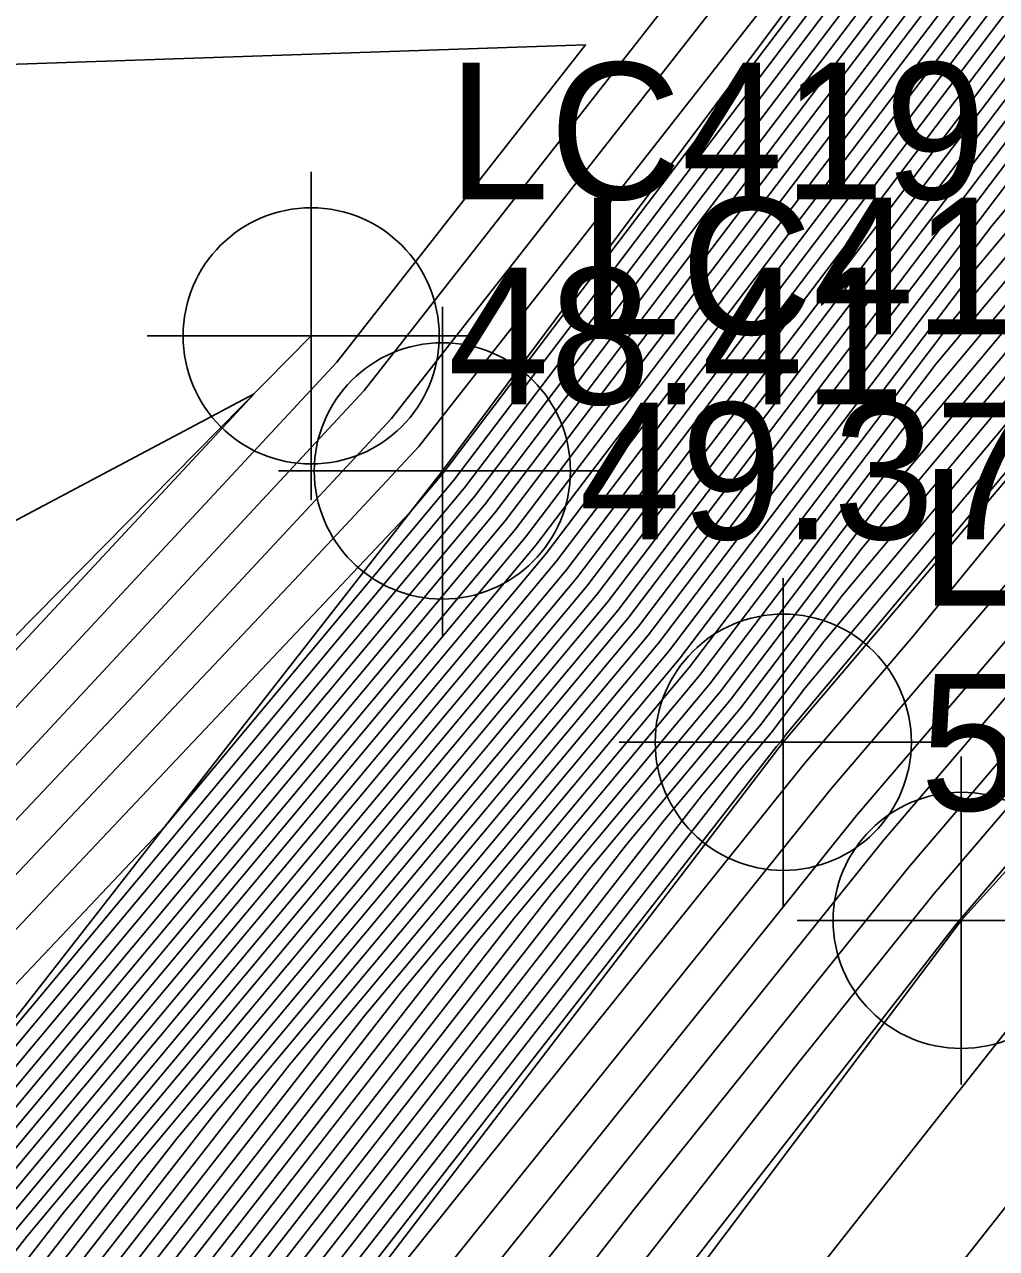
# Model space of a CAD drawing. Extents: x 2188792 to 2191981, y 386090 to 389710.
# Drawn here: x 2190771.88 to 2190789.67, y 388536.54 to 388558.93 of the extents above; entities that cross this region are included whole.
import ezdxf

# ---------------------------------------------------------------- set-up
doc = ezdxf.new("R2010")
doc.units = 0
for name, color, linetype in [('DTM Contours Major', 7, 'Continuous'), ('DTM Contours Minor', 7, 'Continuous'), ('Exist DTM Breakline', 7, 'Continuous'), ('Exist DTM Breakline Cogo Elevation', 7, 'Continuous'), ('Exist DTM Breakline Cogo Number', 7, 'Continuous'), ('Exist DTM Breakline Cogo Point CELL', 7, 'Continuous'), ('Exist DTM Breakline Underwater', 7, 'Continuous'), ('Exist DTM Breakline Underwater Cogo Elevation', 7, 'Continuous'), ('Exist DTM Breakline Underwater Cogo Number', 7, 'Continuous'), ('Exist DTM Breakline Underwater Cogo Point CELL', 7, 'Continuous')]:
    doc.layers.add(name, color=color, linetype=linetype)

msp = doc.modelspace()

# ---------------------------------------------------------------- linework, layer by layer
at = {"layer": 'DTM Contours Major'}
for points in [[(2190889.768, 388665.934), (2190873.748, 388648.661), (2190873.195, 388648.151), (2190852.936, 388626.236), (2190852.843, 388626.149), (2190852.794, 388626.065), (2190837.879, 388608.344), (2190837.578, 388607.834), (2190818.71, 388585.263), (2190805.315, 388569.253), (2190804.989, 388568.825), (2190785.829, 388545.954), (2190785.733, 388545.828), (2190785.643, 388545.721), (2190771.094, 388527.067), (2190770.377, 388526.214), (2190752.594, 388503.478)], [(2190876.141, 388657.589), (2190869.311, 388651.282), (2190855.594, 388636.444), (2190848.466, 388629.814), (2190844.753, 388623.442), (2190834.285, 388611.005), (2190829.688, 388603.209), (2190816.236, 388587.117), (2190806.687, 388575.703), (2190802.787, 388570.578), (2190789.24, 388554.408), (2190783.861, 388547.319), (2190778.784, 388541.24), (2190769.099, 388528.821), (2190761.187, 388519.417)], [(2190745.77, 388511.223), (2190764.767, 388531.995), (2190764.928, 388532.189), (2190765.099, 388532.373), (2190765.498, 388532.795), (2190780.116, 388550.299), (2190796.062, 388571.316), (2190798.381, 388574.084), (2190809.431, 388588.604), (2190811.29, 388590.826), (2190813.908, 388593.959), (2190827.096, 388616.325), (2190828.67, 388618.195), (2190839.713, 388637.144), (2190860.91, 388656.862)], [(2190674.383, 388654.473), (2190679.777, 388642.924), (2190682.556, 388643.208), (2190700.696, 388625.403), (2190726.132, 388614.208), (2190738.421, 388650.92), (2190760.309, 388650.016), (2190770.777, 388649.167), (2190792.854, 388619.348), (2190799.036, 388615.217), (2190804.709, 388598.44), (2190793.525, 388602.1), (2190764.602, 388568.931), (2190792.833, 388569.89), (2190778.596, 388551.726), (2190773.9, 388546.68), (2190763.624, 388535.812), (2190753.173, 388524.611), (2190744.564, 388514.235)], [(2190865.427, 388654.414), (2190858.252, 388646.653), (2190844.089, 388633.479), (2190836.711, 388620.819), (2190830.69, 388613.665), (2190821.798, 388598.584), (2190813.763, 388588.972), (2190808.059, 388582.154), (2190800.584, 388572.331), (2190792.651, 388562.862), (2190781.988, 388548.809), (2190771.926, 388536.759), (2190767.103, 388530.576), (2190751.996, 388512.619)], [(2190883.721, 388654.01), (2190875.851, 388645.429), (2190866.427, 388635.071), (2190855.591, 388623.261), (2190848.548, 388615.038), (2190840.802, 388605.993), (2190830.791, 388594.302), (2190821.283, 388583.202), (2190814.514, 388574.912), (2190807.384, 388566.516), (2190799.765, 388557.21), (2190788.056, 388543.511), (2190783.044, 388537.265), (2190773.604, 388525.152), (2190763.473, 388512.153)], [(2190874.944, 388653.125), (2190871.253, 388649.716), (2190854.265, 388631.34), (2190850.654, 388627.981), (2190848.773, 388624.753), (2190836.082, 388609.675), (2190833.633, 388605.521), (2190817.473, 388586.19), (2190806.001, 388572.478), (2190803.888, 388569.701), (2190787.534, 388550.181), (2190784.797, 388546.574), (2190782.214, 388543.48), (2190770.096, 388527.944), (2190765.782, 388522.815), (2190751.446, 388504.486)], [(2190867.369, 388652.848), (2190856.923, 388641.549), (2190846.278, 388631.647), (2190840.732, 388622.13), (2190832.487, 388612.335), (2190825.743, 388600.896), (2190815, 388588.044), (2190807.373, 388578.928), (2190801.685, 388571.454), (2190790.945, 388558.635), (2190782.924, 388548.064), (2190775.355, 388539), (2190768.101, 388529.699), (2190756.592, 388516.018)], [(2190859.581, 388651.757), (2190841.901, 388635.312), (2190832.691, 388619.507), (2190828.893, 388614.995), (2190817.853, 388596.271), (2190812.526, 388589.899), (2190808.745, 388585.379), (2190799.483, 388573.208), (2190794.356, 388567.089), (2190781.052, 388549.554), (2190768.496, 388534.519), (2190766.105, 388531.453), (2190747.401, 388509.22)]]:
    msp.add_lwpolyline(points, dxfattribs=at)
at = {"layer": 'DTM Contours Minor'}
for points in [[(2190888.864, 388666.864), (2190874.466, 388651.34), (2190872.029, 388649.09), (2190853.734, 388629.298), (2190851.53, 388627.248), (2190850.382, 388625.278), (2190836.801, 388609.142), (2190835.211, 388606.447), (2190817.968, 388585.819), (2190805.726, 388571.188), (2190804.328, 388569.351), (2190786.852, 388548.49), (2190785.171, 388546.275), (2190783.586, 388544.376), (2190770.495, 388527.593), (2190767.62, 388524.175), (2190751.905, 388504.083)], [(2190889.165, 388666.554), (2190874.226, 388650.447), (2190872.418, 388648.777), (2190853.468, 388628.277), (2190851.967, 388626.882), (2190851.186, 388625.54), (2190837.16, 388608.876), (2190836, 388606.909), (2190818.215, 388585.634), (2190805.589, 388570.543), (2190804.549, 388569.175), (2190786.511, 388547.645), (2190785.359, 388546.126), (2190784.271, 388544.824), (2190770.695, 388527.417), (2190768.539, 388524.855), (2190752.135, 388503.881)], [(2190889.467, 388666.244), (2190873.987, 388649.554), (2190872.806, 388648.464), (2190853.202, 388627.257), (2190852.405, 388626.515), (2190851.99, 388625.803), (2190837.52, 388608.61), (2190836.789, 388607.372), (2190818.462, 388585.448), (2190805.452, 388569.898), (2190804.769, 388569), (2190786.17, 388546.799), (2190785.546, 388545.977), (2190784.957, 388545.273), (2190770.895, 388527.242), (2190769.458, 388525.535), (2190752.364, 388503.679)], [(2190890.069, 388665.624), (2190876.821, 388651.34), (2190873.831, 388648.052), (2190873.604, 388647.804), (2190855.31, 388627.698), (2190853.38, 388625.594), (2190838.856, 388608.637), (2190838.317, 388608.007), (2190837.619, 388607.193), (2190830.334, 388598.687), (2190818.957, 388585.077), (2190807.553, 388571.447), (2190805.392, 388568.801), (2190805.237, 388568.618), (2190788.147, 388547.741), (2190786.156, 388545.412), (2190771.304, 388526.901), (2190771.295, 388526.89), (2190771.286, 388526.878), (2190771.227, 388526.806), (2190752.824, 388503.276)], [(2190890.53, 388665.187), (2190876.304, 388649.542), (2190874.166, 388647.21), (2190858.09, 388629.541), (2190853.933, 388625.011), (2190841.279, 388610.237), (2190838.938, 388607.504), (2190835.912, 388603.97), (2190819.417, 388584.712), (2190807.673, 388570.328), (2190805.774, 388568.093), (2190791.052, 388550.108), (2190786.631, 388544.937), (2190774.239, 388529.492), (2190771.872, 388526.456), (2190769.332, 388523.197), (2190753.485, 388503.626)], [(2190891.143, 388664.632), (2190878.776, 388651.031), (2190874.727, 388646.617), (2190860.869, 388631.385), (2190854.486, 388624.428), (2190843.702, 388611.838), (2190839.56, 388607), (2190834.205, 388600.748), (2190820.039, 388584.208), (2190809.953, 388571.856), (2190806.31, 388567.567), (2190793.956, 388552.475), (2190787.106, 388544.462), (2190777.174, 388532.083), (2190772.45, 388526.021), (2190767.379, 388519.516), (2190753.682, 388502.601)], [(2190745.129, 388513.038), (2190751.917, 388520.461), (2190757.875, 388527.642), (2190764.214, 388534.436), (2190778.935, 388550.006), (2190779.554, 388550.746), (2190797.085, 388573.852), (2190797.721, 388574.61), (2190809.842, 388590.539), (2190810.548, 388591.382), (2190811.541, 388592.571), (2190826.018, 388617.123), (2190826.258, 388617.408), (2190832.376, 388627.907), (2190821.762, 388627.349), (2190798.585, 388642.836), (2190786.948, 388658.554)], [(2190772.467, 388519.209), (2190775.862, 388523.505), (2190785.674, 388535.226), (2190790.471, 388541.3), (2190805.407, 388560.717), (2190808.478, 388564.311), (2190808.993, 388564.94), (2190821.356, 388579.495), (2190823.15, 388581.692), (2190825.67, 388584.635), (2190842.666, 388604.482), (2190855.816, 388619.838), (2190857.249, 388621.512), (2190874.764, 388640.601), (2190877.537, 388643.648), (2190891.138, 388658.479)], [(2190745.556, 388511.828), (2190760.483, 388528.15), (2190762.577, 388530.674), (2190764.804, 388533.061), (2190769.977, 388538.532), (2190779.928, 388550.448), (2190796.403, 388572.161), (2190798.161, 388574.259), (2190809.568, 388589.249), (2190811.042, 388591.012), (2190813.119, 388593.496), (2190826.737, 388616.591), (2190827.866, 388617.933), (2190839.275, 388637.511), (2190860.676, 388657.418)], [(2190888.666, 388656.99), (2190876.975, 388644.242), (2190871.985, 388638.758), (2190856.697, 388622.095), (2190853.393, 388618.238), (2190842.045, 388604.986), (2190827.377, 388587.857), (2190822.528, 388582.196), (2190819.075, 388577.967), (2190808.457, 388565.465), (2190805.573, 388561.944), (2190789.006, 388542.561), (2190788.914, 388542.446), (2190774.758, 388524.284), (2190759.566, 388504.79)], [(2190875.902, 388656.696), (2190869.699, 388650.969), (2190855.328, 388635.424), (2190848.904, 388629.447), (2190845.557, 388623.704), (2190834.644, 388610.739), (2190830.477, 388603.671), (2190816.484, 388586.932), (2190806.55, 388575.058), (2190803.007, 388570.402), (2190788.899, 388553.563), (2190784.048, 388547.17), (2190779.47, 388541.688), (2190769.298, 388528.646), (2190762.106, 388520.096), (2190750.527, 388505.292)], [(2190745.984, 388510.617), (2190761.018, 388527.057), (2190765.307, 388532.155), (2190765.753, 388532.727), (2190780.303, 388550.15), (2190795.721, 388570.47), (2190798.602, 388573.909), (2190809.294, 388587.959), (2190811.537, 388590.641), (2190814.697, 388594.421), (2190827.455, 388616.059), (2190829.474, 388618.458), (2190840.15, 388636.778), (2190860.644, 388655.841)], [(2190875.662, 388655.804), (2190870.087, 388650.656), (2190855.063, 388634.403), (2190849.341, 388629.081), (2190846.361, 388623.967), (2190835.004, 388610.473), (2190831.266, 388604.134), (2190816.731, 388586.746), (2190806.412, 388574.413), (2190803.227, 388570.227), (2190788.557, 388552.717), (2190784.235, 388547.021), (2190780.156, 388542.136), (2190769.498, 388528.47), (2190763.025, 388520.776), (2190750.757, 388505.091)], [(2190863.873, 388655.667), (2190859.315, 388650.736), (2190842.339, 388634.945), (2190833.495, 388619.769), (2190829.253, 388614.729), (2190818.642, 388596.734), (2190812.774, 388589.713), (2190808.608, 388584.734), (2190799.703, 388573.032), (2190794.015, 388566.243), (2190781.239, 388549.405), (2190769.182, 388534.967), (2190766.305, 388531.278), (2190748.32, 388509.9)], [(2190864.261, 388655.354), (2190859.049, 388649.716), (2190842.776, 388634.579), (2190834.299, 388620.032), (2190829.612, 388614.463), (2190819.431, 388597.196), (2190813.021, 388589.528), (2190808.47, 388584.089), (2190799.923, 388572.857), (2190793.674, 388565.398), (2190781.426, 388549.256), (2190769.868, 388535.415), (2190766.504, 388531.102), (2190749.239, 388510.579)], [(2190886.193, 388655.5), (2190876.413, 388644.835), (2190869.206, 388636.914), (2190856.144, 388622.678), (2190850.97, 388616.638), (2190841.424, 388605.489), (2190829.084, 388591.08), (2190821.905, 388582.699), (2190816.795, 388576.439), (2190807.92, 388565.991), (2190802.669, 388559.577), (2190788.531, 388543.036), (2190785.979, 388539.855), (2190774.181, 388524.718), (2190761.519, 388508.472)], [(2190864.65, 388655.04), (2190858.784, 388648.695), (2190843.214, 388634.212), (2190835.103, 388620.294), (2190829.971, 388614.197), (2190820.22, 388597.659), (2190813.268, 388589.342), (2190808.333, 388583.444), (2190800.143, 388572.682), (2190793.333, 388564.553), (2190781.614, 388549.107), (2190770.554, 388535.863), (2190766.704, 388530.927), (2190750.158, 388511.259)], [(2190875.423, 388654.911), (2190870.476, 388650.343), (2190854.797, 388633.382), (2190849.779, 388628.714), (2190847.165, 388624.229), (2190835.363, 388610.207), (2190832.055, 388604.596), (2190816.978, 388586.561), (2190806.275, 388573.768), (2190803.447, 388570.052), (2190788.216, 388551.872), (2190784.422, 388546.872), (2190780.842, 388542.584), (2190769.697, 388528.295), (2190763.944, 388521.456), (2190750.986, 388504.889)], [(2190746.198, 388510.012), (2190756.539, 388521.32), (2190765.506, 388531.98), (2190766.439, 388533.175), (2190780.49, 388550.001), (2190795.38, 388569.625), (2190798.822, 388573.734), (2190809.156, 388587.314), (2190811.784, 388590.455), (2190815.486, 388594.884), (2190827.815, 388615.793), (2190830.278, 388618.72), (2190840.588, 388636.411), (2190860.378, 388654.82)], [(2190865.038, 388654.727), (2190858.518, 388647.674), (2190843.652, 388633.846), (2190835.907, 388620.556), (2190830.331, 388613.931), (2190821.009, 388598.121), (2190813.516, 388589.157), (2190808.196, 388582.799), (2190800.364, 388572.506), (2190792.992, 388563.707), (2190781.801, 388548.958), (2190771.24, 388536.311), (2190766.903, 388530.751), (2190751.077, 388511.939)], [(2190745.343, 388512.433), (2190756.2, 388524.306), (2190760.226, 388529.158), (2190764.509, 388533.749), (2190774.456, 388544.269), (2190779.741, 388550.597), (2190796.744, 388573.006), (2190797.941, 388574.435), (2190809.705, 388589.894), (2190810.795, 388591.197), (2190812.33, 388593.034), (2190826.377, 388616.857), (2190827.062, 388617.671), (2190838.837, 388637.877), (2190845.832, 388644.384), (2190829.099, 388646.821), (2190814.232, 388646.039), (2190801.451, 388654.579)], [(2190660.17, 388654.319), (2190667.249, 388650.261), (2190667.787, 388647.877), (2190666.385, 388640.26), (2190666.873, 388636.962), (2190676.722, 388623.57), (2190670.787, 388613.337), (2190677.854, 388580.972), (2190686.526, 388576.603), (2190687.928, 388558.439), (2190699.872, 388544.645), (2190699.908, 388542.729), (2190691.816, 388508.662), (2190710.296, 388539.68), (2190739.1, 388541.455), (2190761.496, 388552.85), (2190771.577, 388558.202), (2190782.149, 388558.561), (2190777.597, 388552.754), (2190767.872, 388542.304), (2190763.034, 388537.187), (2190748.472, 388521.58), (2190743.314, 388515.364)], [(2190875.184, 388654.018), (2190870.864, 388650.03), (2190854.531, 388632.361), (2190850.217, 388628.348), (2190847.969, 388624.491), (2190835.722, 388609.941), (2190832.844, 388605.059), (2190817.226, 388586.375), (2190806.138, 388573.123), (2190803.668, 388569.877), (2190787.875, 388551.026), (2190784.61, 388546.723), (2190781.528, 388543.032), (2190769.897, 388528.119), (2190764.863, 388522.136), (2190751.216, 388504.687)], [(2190865.815, 388654.101), (2190857.986, 388645.632), (2190844.527, 388633.113), (2190837.515, 388621.081), (2190831.05, 388613.399), (2190822.587, 388599.046), (2190814.01, 388588.786), (2190807.922, 388581.509), (2190800.804, 388572.156), (2190792.31, 388562.016), (2190782.175, 388548.66), (2190772.611, 388537.207), (2190767.302, 388530.4), (2190752.915, 388513.298)], [(2190778.862, 388653.861), (2190795.719, 388631.092), (2190817.377, 388616.62), (2190820.23, 388608.183), (2190810.752, 388592.109), (2190810.3, 388591.568), (2190809.98, 388591.184), (2190797.5, 388574.785), (2190797.426, 388574.697), (2190795.108, 388571.641), (2190779.096, 388551.212), (2190776.914, 388548.868), (2190763.919, 388535.124), (2190755.524, 388526.127), (2190747.633, 388516.616)], [(2190752.06, 388515.583), (2190765.706, 388531.804), (2190767.124, 388533.623), (2190780.677, 388549.852), (2190795.039, 388568.78), (2190799.042, 388573.558), (2190809.019, 388586.669), (2190812.032, 388590.27), (2190816.275, 388595.346), (2190828.174, 388615.527), (2190831.082, 388618.982), (2190841.026, 388636.045), (2190860.112, 388653.799)], [(2190866.203, 388653.788), (2190857.72, 388644.611), (2190844.965, 388632.746), (2190838.32, 388621.343), (2190831.409, 388613.133), (2190823.376, 388599.509), (2190814.258, 388588.601), (2190807.784, 388580.864), (2190801.024, 388571.98), (2190791.969, 388561.171), (2190782.363, 388548.511), (2190773.297, 388537.655), (2190767.502, 388530.225), (2190753.834, 388513.978)], [(2190866.592, 388653.475), (2190857.455, 388643.59), (2190845.402, 388632.38), (2190839.124, 388621.606), (2190831.769, 388612.867), (2190824.165, 388599.971), (2190814.505, 388588.415), (2190807.647, 388580.218), (2190801.245, 388571.805), (2190791.628, 388560.326), (2190782.55, 388548.362), (2190773.983, 388538.103), (2190767.702, 388530.049), (2190754.753, 388514.658)], [(2190866.98, 388653.161), (2190857.189, 388642.57), (2190845.84, 388632.013), (2190839.928, 388621.868), (2190832.128, 388612.601), (2190824.954, 388600.434), (2190814.752, 388588.23), (2190807.51, 388579.573), (2190801.465, 388571.63), (2190791.286, 388559.48), (2190782.737, 388548.213), (2190774.669, 388538.551), (2190767.901, 388529.874), (2190755.672, 388515.338)], [(2190747.581, 388509.846), (2190765.906, 388531.629), (2190767.81, 388534.071), (2190780.865, 388549.703), (2190794.698, 388567.934), (2190799.262, 388573.383), (2190808.882, 388586.024), (2190812.279, 388590.084), (2190817.064, 388595.809), (2190828.534, 388615.261), (2190831.886, 388619.245), (2190841.463, 388635.678), (2190859.847, 388652.778)], [(2190867.757, 388652.535), (2190856.657, 388640.528), (2190846.715, 388631.28), (2190841.536, 388622.393), (2190832.847, 388612.069), (2190826.532, 388601.359), (2190815.247, 388587.859), (2190807.236, 388578.283), (2190801.905, 388571.279), (2190790.604, 388557.79), (2190783.112, 388547.915), (2190776.041, 388539.448), (2190768.3, 388529.523), (2190757.511, 388516.697)], [(2190881.249, 388652.521), (2190875.289, 388646.023), (2190863.648, 388633.228), (2190855.038, 388623.845), (2190846.125, 388613.438), (2190840.181, 388606.497), (2190832.498, 388597.525), (2190820.661, 388583.705), (2190812.234, 388573.384), (2190806.847, 388567.042), (2190796.86, 388554.842), (2190787.581, 388543.987), (2190780.109, 388534.674), (2190773.027, 388525.587), (2190765.426, 388515.834)], [(2190874.705, 388652.232), (2190871.641, 388649.403), (2190853.999, 388630.319), (2190851.092, 388627.615), (2190849.578, 388625.016), (2190836.441, 388609.408), (2190834.422, 388605.984), (2190817.72, 388586.004), (2190805.864, 388571.833), (2190804.108, 388569.526), (2190787.193, 388549.336), (2190784.984, 388546.425), (2190782.9, 388543.928), (2190770.296, 388527.768), (2190766.701, 388523.495), (2190751.675, 388504.284)], [(2190868.145, 388652.222), (2190856.392, 388639.507), (2190847.153, 388630.914), (2190842.34, 388622.655), (2190833.206, 388611.803), (2190827.321, 388601.821), (2190815.494, 388587.673), (2190807.098, 388577.638), (2190802.126, 388571.104), (2190790.263, 388556.944), (2190783.299, 388547.766), (2190776.727, 388539.896), (2190768.5, 388529.348), (2190758.43, 388517.377)], [(2190671.736, 388651.826), (2190673.929, 388647.13), (2190671.917, 388640.626), (2190675.774, 388634.639), (2190686.956, 388619.434), (2190684.619, 388615.403), (2190687.402, 388602.653), (2190714.969, 388588.766), (2190716.131, 388573.708), (2190724.268, 388553.991), (2190750.384, 388555.6), (2190760.926, 388560.965), (2190765.672, 388563.484), (2190787.491, 388564.226), (2190778.097, 388552.24), (2190770.886, 388544.492), (2190763.329, 388536.5), (2190750.823, 388523.095), (2190743.939, 388514.8)], [(2190868.534, 388651.909), (2190856.126, 388638.486), (2190847.591, 388630.547), (2190843.144, 388622.917), (2190833.566, 388611.537), (2190828.11, 388602.284), (2190815.742, 388587.488), (2190806.961, 388576.993), (2190802.346, 388570.928), (2190789.922, 388556.099), (2190783.486, 388547.617), (2190777.413, 388540.344), (2190768.699, 388529.172), (2190759.349, 388518.057)], [(2190868.922, 388651.596), (2190855.86, 388637.465), (2190848.028, 388630.18), (2190843.949, 388623.18), (2190833.925, 388611.271), (2190828.899, 388602.746), (2190815.989, 388587.303), (2190806.824, 388576.348), (2190802.566, 388570.753), (2190789.581, 388555.253), (2190783.673, 388547.468), (2190778.098, 388540.792), (2190768.899, 388528.997), (2190760.268, 388518.737)], [(2190766.196, 388507.696), (2190777.695, 388522.249), (2190782.194, 388527.624), (2190791.974, 388540.008), (2190801.369, 388552.223), (2190810.574, 388563.572), (2190815.657, 388569.84), (2190822.427, 388579.6), (2190823.636, 388581.023), (2190823.772, 388581.189), (2190823.963, 388581.412), (2190832.621, 388591.523), (2190843.472, 388603.794), (2190844.856, 388605.338), (2190858.285, 388620.5), (2190867.596, 388631.603), (2190877.543, 388642.444)], [(2190742.689, 388515.928), (2190746.121, 388520.064), (2190762.739, 388537.875), (2190764.858, 388540.116), (2190776.083, 388552.177), (2190762.065, 388544.735), (2190727.817, 388527.31), (2190726.342, 388527.219), (2190724.825, 388524.674), (2190707.912, 388498.294), (2190718.671, 388488.524), (2190728.974, 388500.57), (2190731.936, 388503.659), (2190742.689, 388515.928)]]:
    msp.add_lwpolyline(points, dxfattribs=at)
at = {"layer": 'Exist DTM Breakline'}
for points in [[(2190573.365, 388260.981), (2190597.901, 388295.54), (2190631.673, 388341.911), (2190665.633, 388387.704), (2190697.655, 388430.604), (2190723.725, 388465.2), (2190753.059, 388503.07), (2190785.767, 388545.802), (2190819.064, 388584.997), (2190852.901, 388626.1), (2190890.215, 388665.473), (2190930.375, 388707.631)], [(2190577.542, 388257.996), (2190603.612, 388290.612), (2190636.664, 388338.271), (2190669.633, 388384.463), (2190703.281, 388427.435), (2190727.416, 388462.342), (2190757.056, 388500.06), (2190789.024, 388542.543), (2190823.823, 388581.148), (2190857.673, 388621.065), (2190895.218, 388660.937), (2190934.113, 388704.472)], [(2190562.442, 388270.056), (2190592.552, 388300.841), (2190622.991, 388348.012), (2190655.878, 388392.695), (2190691.635, 388436.266), (2190715.121, 388473.885), (2190746.669, 388508.678), (2190779.529, 388550.766), (2190810.094, 388591.723), (2190838.625, 388638.055)]]:
    msp.add_lwpolyline(points, dxfattribs=at)
at = {"layer": 'Exist DTM Breakline Cogo Point CELL'}
for points in [[(2190779.529, 388553.766), (2190779.529, 388547.766), (2190779.529, 388550.766), (2190782.529, 388550.766), (2190776.529, 388550.766)], [(2190785.767, 388548.802), (2190785.767, 388542.802), (2190785.767, 388545.802), (2190788.767, 388545.802), (2190782.767, 388545.802)], [(2190789.024, 388545.543), (2190789.024, 388539.543), (2190789.024, 388542.543), (2190792.024, 388542.543), (2190786.024, 388542.543)]]:
    msp.add_lwpolyline(points, dxfattribs=at)
for centre in [(2190779.529, 388550.766), (2190785.767, 388545.802), (2190789.024, 388542.543)]:
    msp.add_circle(centre, 2.344, dxfattribs=at)
at = {"layer": 'Exist DTM Breakline Underwater'}
msp.add_lwpolyline([(2190635.952, 388411.161), (2190673.121, 388447.675), (2190709.881, 388477.513), (2190741.446, 388517.05), (2190777.128, 388553.237)], dxfattribs=at)
at = {"layer": 'Exist DTM Breakline Underwater Cogo Point CELL'}
msp.add_lwpolyline([(2190777.128, 388556.237), (2190777.128, 388550.237), (2190777.128, 388553.237), (2190780.128, 388553.237), (2190774.128, 388553.237)], dxfattribs=at)
msp.add_circle((2190777.128, 388553.237), 2.344, dxfattribs=at)

# ---------------------------------------------------------------- texts
at = {"layer": 'Exist DTM Breakline Cogo Elevation'}
for s, p in [('49.37', (2190782.029, 388549.516)), ('56.04', (2190788.267, 388544.552))]:
    msp.add_text(s, height=2.5, dxfattribs=at).set_placement(p)
at = {"layer": 'Exist DTM Breakline Cogo Number'}
for s, p in [('LC418', (2190782.029, 388553.266)), ('LC417', (2190788.267, 388548.302))]:
    msp.add_text(s, height=2.5, dxfattribs=at).set_placement(p)
at = {"layer": 'Exist DTM Breakline Underwater Cogo Elevation'}
msp.add_text('48.41', height=2.5, dxfattribs=at).set_placement((2190779.628, 388551.987))
at = {"layer": 'Exist DTM Breakline Underwater Cogo Number'}
msp.add_text('LC419', height=2.5, dxfattribs=at).set_placement((2190779.628, 388555.737))

doc.saveas('drawing.dxf')
